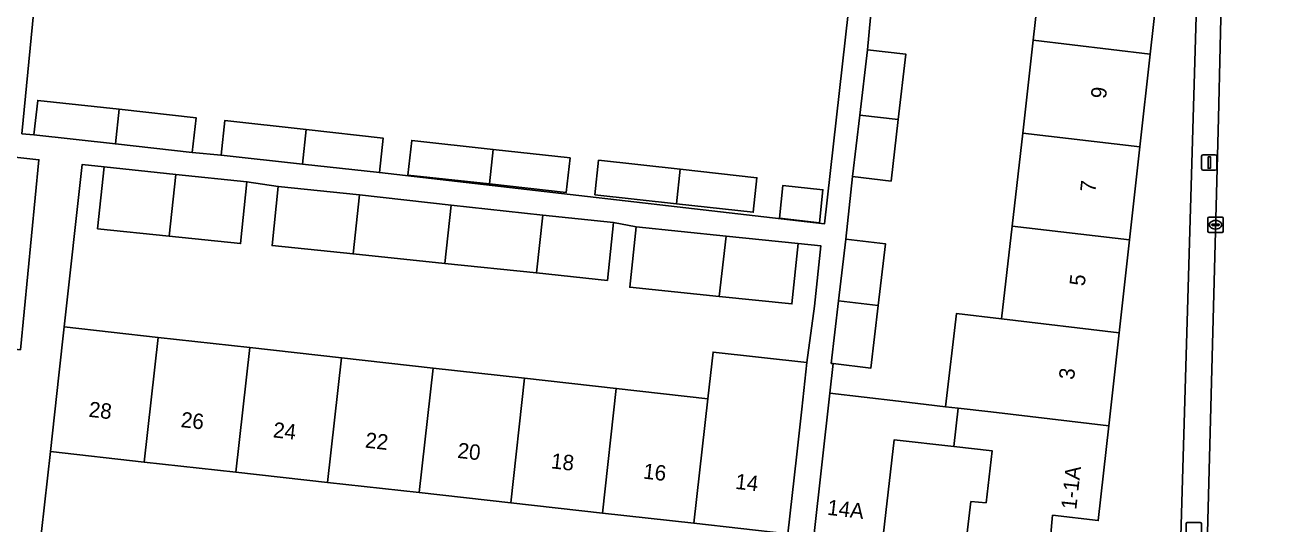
# Model space of a CAD drawing. Extents: x 162026 to 163502, y 387295 to 388169.
# Drawn here: x 162750.7 to 162832.9, y 387939.6 to 387972 of the extents above; entities that cross this region are included whole.
import ezdxf

# ---------------------------------------------------------------- set-up
doc = ezdxf.new("R2010")
doc.units = 0
for name, color, linetype in [('IMGEO_Brandkraan', 7, 'Continuous'), ('IMGEO_Erf', 7, 'Continuous'), ('IMGEO_Kolk', 7, 'Continuous'), ('IMGEO_Lichtmast', 7, 'Continuous'), ('IMGEO_Pand', 7, 'Continuous'), ('IMGEO_Pand_nummerreeks', 7, 'Continuous'), ('IMGEO_Rijbaan_lokaal_open', 7, 'Continuous'), ('IMGEO_Voetpad_open', 7, 'Continuous')]:
    doc.layers.add(name, color=color, linetype=linetype)

msp = doc.modelspace()

# ---------------------------------------------------------------- linework, layer by layer
at = {"layer": 'IMGEO_Brandkraan'}
for p, q in [((162826.146, 387938.76), (162826.146, 387939.612)), ((162826.221, 387939.686), (162827.073, 387939.686)), ((162827.147, 387939.612), (162827.147, 387938.76))]:
    msp.add_line(p, q, dxfattribs=at)
for points in [[(162826.146, 387938.76), (162826.146, 387939.612)], [(162826.221, 387939.686), (162827.073, 387939.686)], [(162827.147, 387939.612), (162827.147, 387938.76)]]:
    msp.add_lwpolyline(points, dxfattribs=at)
for centre, start, end in [((162826.223, 387939.61), 91.55205, 178.44795), ((162826.223, 387939.61), 91.55205, 178.44795), ((162827.071, 387939.61), 1.55205, 88.44795), ((162827.071, 387939.61), 1.55205, 88.44795)]:
    msp.add_arc(centre, 0.0765, start, end, dxfattribs=at)
at = {"layer": 'IMGEO_Erf'}
for points in [[(162804.181, 387972.767), (162794.443, 387973.799), (162788.368, 387974.442), (162782.293, 387975.086), (162776.218, 387975.73), (162775.936, 387973.084), (162769.862, 387973.731), (162770.143, 387976.373), (162764.068, 387977.017), (162757.993, 387977.661), (162751.772, 387978.32), (162750.476, 387964.948), (162751.256, 387964.872), (162751.503, 387967.118), (162756.794, 387966.535), (162761.794, 387965.984), (162761.547, 387963.737), (162763.418, 387963.554), (162763.665, 387965.8), (162768.954, 387965.217), (162773.956, 387964.666), (162773.709, 387962.419), (162802.644, 387959.086)], [(162751.58, 387963.255), (162679.75, 387971.22), (162679.179, 387966.073), (162677.505, 387965.343), (162677.088, 387965.396), (162676.846, 387963.188), (162681.041, 387962.727), (162685.006, 387962.292), (162684.551, 387958.146), (162684.653, 387958.135), (162686.232, 387957.962), (162690.521, 387957.491), (162696.492, 387956.835), (162702.463, 387956.18), (162708.435, 387955.524), (162714.406, 387954.869), (162720.377, 387954.213), (162726.348, 387953.558), (162732.319, 387952.902), (162738.291, 387952.246), (162738.602, 387955.083), (162744.573, 387954.428), (162744.262, 387951.591), (162750.383, 387950.919)], [(162786.106, 387963.379), (162785.859, 387961.132), (162780.865, 387961.683), (162775.568, 387962.267), (162775.815, 387964.513), (162781.104, 387963.93)], [(162790.395, 387958.908), (162788.927, 387959.171), (162788.536, 387955.421), (162783.918, 387955.901), (162777.959, 387956.52), (162771.999, 387957.139), (162766.742, 387957.685), (162767.142, 387961.525), (162765.106, 387961.824), (162764.688, 387957.811), (162760.043, 387958.294), (162755.398, 387958.777), (162755.815, 387962.79), (162754.391, 387962.944), (162753.227, 387952.394), (162759.333, 387951.714), (162765.288, 387951.051), (162771.244, 387950.388), (162777.199, 387949.725), (162783.154, 387949.061), (162789.109, 387948.398), (162795.064, 387947.735), (162795.402, 387950.764), (162801.501, 387950.085), (162801.998, 387953.736), (162802.405, 387957.667), (162800.937, 387957.819), (162800.531, 387953.888), (162795.806, 387954.376), (162789.988, 387954.977)], [(162798.256, 387962.092), (162798.009, 387959.845), (162793.017, 387960.395), (162787.718, 387960.98), (162787.965, 387963.226), (162793.256, 387962.643)], [(162799.712, 387959.455), (162799.947, 387961.594), (162802.547, 387961.308), (162802.312, 387959.169)], [(162794.16, 387939.639), (162788.205, 387940.303), (162782.25, 387940.966), (162776.295, 387941.629), (162770.339, 387942.292), (162764.384, 387942.955), (162758.429, 387943.618), (162752.325, 387944.298), (162751.55, 387937.366), (162752.817, 387937.224), (162799.982, 387936.032), (162800.262, 387938.96)]]:
    msp.add_lwpolyline(points, close=True, dxfattribs=at)
for points in [[(162816.213, 387971.028), (162816.912, 387977.179), (162824.513, 387976.315), (162823.823, 387970.128), (162823.149, 387964.089), (162822.475, 387958.048), (162821.801, 387952.01), (162821.127, 387945.969), (162820.44, 387939.811), (162817.47, 387940.157), (162817.175, 387937.034)], [(162805.839, 387974.622), (162805.437, 387970.407), (162807.938, 387970.113), (162807.44, 387965.875), (162806.971, 387961.877), (162804.47, 387962.17), (162804.035, 387958.088), (162806.611, 387957.786), (162806.142, 387953.792), (162805.665, 387949.726), (162803.202, 387950.015), (162803.002, 387948.084), (162807.463, 387947.566), (162810.51, 387947.214), (162811.225, 387953.26), (162814.153, 387952.914), (162814.84, 387958.951), (162815.526, 387964.99), (162816.213, 387971.028)], [(162825.775, 387938.068), (162826.871, 387974.798)], [(162811.597, 387936.271), (162812.161, 387941.047), (162813.15, 387940.969), (162813.539, 387944.349), (162811.045, 387944.632), (162807.177, 387945.071), (162806.396, 387938.261)]]:
    msp.add_lwpolyline(points, dxfattribs=at)
at = {"layer": 'IMGEO_Kolk'}
for p, q in [((162827.564, 387958.608), (162827.564, 387959.46)), ((162827.639, 387959.534), (162828.491, 387959.534)), ((162827.823, 387959.028), (162827.823, 387959.04)), ((162828.261, 387958.991), (162827.863, 387958.991)), ((162827.866, 387959.077), (162828.264, 387959.077)), ((162828.052, 387959.314), (162828.077, 387959.314)), ((162828.307, 387959.04), (162828.307, 387959.028)), ((162828.565, 387959.46), (162828.565, 387958.608)), ((162828.491, 387958.534), (162827.639, 387958.534)), ((162828.075, 387958.754), (162828.05, 387958.754))]:
    msp.add_line(p, q, dxfattribs=at)
for points in [[(162827.564, 387958.608), (162827.564, 387959.46)], [(162827.639, 387959.534), (162828.491, 387959.534)], [(162828.565, 387959.46), (162828.565, 387958.608)], [(162828.491, 387958.534), (162827.639, 387958.534)]]:
    msp.add_lwpolyline(points, dxfattribs=at)
for centre, radius, start, end in [((162827.641, 387959.458), 0.0765, 91.55205, 178.44795), ((162827.641, 387959.458), 0.0765, 91.55205, 178.44795), ((162827.863, 387959.037), 0.0403, 85.87752, 175.75265), ((162827.86, 387959.027), 0.0366, 178.93798, 274.71019), ((162828.264, 387959.034), 0.043, 264.86636, 352.45326), ((162828.268, 387959.039), 0.0386, 1.73085, 96.63898), ((162828.489, 387959.458), 0.0765, 1.55205, 88.44795), ((162828.489, 387959.458), 0.0765, 1.55205, 88.44795), ((162827.641, 387958.61), 0.0765, 181.55205, 268.44795), ((162827.641, 387958.61), 0.0765, 181.55205, 268.44795), ((162828.489, 387958.61), 0.0765, 271.55205, 358.44795), ((162828.489, 387958.61), 0.0765, 271.55205, 358.44795)]:
    msp.add_arc(centre, radius, start, end, dxfattribs=at)
for centre, major_axis, ratio, start_param, end_param in [((162828.051, 387959.034), (-0.387, 0.002), 0.722429, 4.712389, 7.853982), ((162828.076, 387959.034), (-0.39, 0.002), 0.717154, 1.570796, 4.712389)]:
    msp.add_ellipse(centre, major_axis=major_axis, ratio=ratio, start_param=start_param, end_param=end_param, dxfattribs=at)
at = {"layer": 'IMGEO_Lichtmast'}
for p, q in [((162827.157, 387962.683), (162827.157, 387963.483)), ((162827.157, 387963.483), (162827.157, 387962.683)), ((162827.257, 387963.583), (162828.047, 387963.583)), ((162828.047, 387963.583), (162827.257, 387963.583)), ((162828.147, 387963.483), (162828.147, 387962.683)), ((162828.147, 387962.683), (162828.147, 387963.483)), ((162828.047, 387962.583), (162827.257, 387962.583)), ((162827.257, 387962.583), (162828.047, 387962.583))]:
    msp.add_line(p, q, dxfattribs=at)
msp.add_lwpolyline([(162827.577, 387963.458), (162827.727, 387963.458), (162827.727, 387962.708), (162827.577, 387962.708), (162827.577, 387963.458)], dxfattribs=at)
for centre, start, end in [((162827.257, 387963.483), 90, 180), ((162827.257, 387963.483), 90, 180), ((162828.047, 387963.483), 0, 90), ((162828.047, 387963.483), 360, 90), ((162827.257, 387962.683), 180, 270), ((162827.257, 387962.683), 180, 270), ((162828.047, 387962.683), 270, 0), ((162828.047, 387962.683), 270, 0)]:
    msp.add_arc(centre, 0.1, start, end, dxfattribs=at)
at = {"layer": 'IMGEO_Pand'}
for points in [[(162824.513, 387976.315), (162816.912, 387977.179), (162816.213, 387971.028), (162823.823, 387970.128)], [(162805.437, 387970.407), (162804.938, 387966.16), (162807.44, 387965.875), (162807.938, 387970.113)], [(162823.823, 387970.128), (162816.213, 387971.028), (162815.526, 387964.99), (162823.149, 387964.089)], [(162751.503, 387967.118), (162751.256, 387964.872), (162756.556, 387964.287), (162756.794, 387966.535)], [(162761.547, 387963.737), (162761.794, 387965.984), (162756.794, 387966.535), (162756.556, 387964.287)], [(162807.44, 387965.875), (162804.938, 387966.16), (162804.47, 387962.17), (162806.971, 387961.877)], [(162763.665, 387965.8), (162763.418, 387963.554), (162768.715, 387962.97), (162768.954, 387965.217)], [(162773.709, 387962.419), (162773.956, 387964.666), (162768.954, 387965.217), (162768.715, 387962.97)], [(162775.815, 387964.513), (162775.568, 387962.267), (162780.865, 387961.683), (162781.104, 387963.93)], [(162823.149, 387964.089), (162815.526, 387964.99), (162814.84, 387958.951), (162822.475, 387958.048)], [(162785.859, 387961.132), (162786.106, 387963.379), (162781.104, 387963.93), (162780.865, 387961.683)], [(162787.965, 387963.226), (162787.718, 387960.98), (162793.017, 387960.395), (162793.256, 387962.643)], [(162760.49, 387962.304), (162755.815, 387962.79), (162755.398, 387958.777), (162760.043, 387958.294)], [(162760.043, 387958.294), (162764.688, 387957.811), (162765.106, 387961.824), (162760.49, 387962.304)], [(162798.009, 387959.845), (162798.256, 387962.092), (162793.256, 387962.643), (162793.017, 387960.395)], [(162772.427, 387960.975), (162767.142, 387961.525), (162766.742, 387957.685), (162771.999, 387957.139)], [(162799.712, 387959.455), (162802.312, 387959.169), (162802.547, 387961.308), (162799.947, 387961.594)], [(162778.382, 387960.312), (162772.427, 387960.975), (162771.999, 387957.139), (162777.959, 387956.52)], [(162784.336, 387959.648), (162778.382, 387960.312), (162777.959, 387956.52), (162783.918, 387955.901)], [(162788.927, 387959.171), (162784.336, 387959.648), (162783.918, 387955.901), (162788.536, 387955.421)], [(162790.395, 387958.908), (162789.988, 387954.977), (162795.806, 387954.376), (162796.244, 387958.304)], [(162814.153, 387952.914), (162821.801, 387952.01), (162822.475, 387958.048), (162814.84, 387958.951)], [(162800.937, 387957.819), (162796.244, 387958.304), (162795.806, 387954.376), (162800.531, 387953.888)], [(162804.035, 387958.088), (162803.565, 387954.085), (162806.142, 387953.792), (162806.611, 387957.786)], [(162806.142, 387953.792), (162803.565, 387954.085), (162803.089, 387950.028), (162803.202, 387950.015), (162805.665, 387949.726)], [(162821.801, 387952.01), (162814.153, 387952.914), (162811.225, 387953.26), (162810.51, 387947.214), (162811.338, 387947.116), (162813.467, 387946.875), (162821.127, 387945.969)], [(162759.333, 387951.714), (162753.227, 387952.394), (162752.879, 387949.268), (162752.325, 387944.298), (162758.429, 387943.618)], [(162758.429, 387943.618), (162764.384, 387942.955), (162765.288, 387951.051), (162759.333, 387951.714)], [(162764.384, 387942.955), (162770.339, 387942.292), (162771.244, 387950.388), (162765.288, 387951.051)], [(162800.816, 387943.93), (162801.164, 387947.056), (162801.501, 387950.085), (162795.402, 387950.764), (162795.064, 387947.735), (162794.16, 387939.639), (162800.262, 387938.96)], [(162777.199, 387949.725), (162771.244, 387950.388), (162770.339, 387942.292), (162776.295, 387941.629)], [(162776.295, 387941.629), (162782.25, 387940.966), (162783.154, 387949.061), (162777.199, 387949.725)], [(162782.25, 387940.966), (162788.205, 387940.303), (162789.109, 387948.398), (162783.154, 387949.061)], [(162795.064, 387947.735), (162789.109, 387948.398), (162788.205, 387940.303), (162794.16, 387939.639)], [(162807.177, 387945.071), (162811.045, 387944.632), (162811.338, 387947.116), (162810.51, 387947.214), (162807.463, 387947.566), (162803.002, 387948.084), (162801.951, 387938.783), (162806.396, 387938.261)], [(162821.127, 387945.969), (162813.467, 387946.875), (162811.338, 387947.116), (162811.045, 387944.632), (162813.539, 387944.349), (162813.15, 387940.969), (162812.161, 387941.047), (162811.597, 387936.271), (162815.702, 387935.832), (162817.175, 387937.034), (162817.47, 387940.157), (162820.44, 387939.811)]]:
    msp.add_lwpolyline(points, close=True, dxfattribs=at)
at = {"layer": 'IMGEO_Rijbaan_lokaal_open'}
msp.add_lwpolyline([(162828.475, 387975.26), (162828.249, 387965.958), (162827.514, 387938.187), (162827.471, 387935.166), (162834.917, 387934.887), (162835.099, 387942.81), (162835.243, 387949.087), (162836.496, 388000)], dxfattribs=at)
at = {"layer": 'IMGEO_Voetpad_open'}
for points in [[(162804.181, 387972.767), (162802.644, 387959.086), (162773.709, 387962.419), (162768.715, 387962.97), (162763.418, 387963.554), (162761.547, 387963.737), (162756.556, 387964.287), (162751.256, 387964.872), (162750.476, 387964.948), (162751.772, 387978.32)], [(162827.514, 387938.187), (162828.249, 387965.958), (162828.475, 387975.26)], [(162801.951, 387938.783), (162803.002, 387948.084), (162803.202, 387950.015), (162803.089, 387950.028), (162803.565, 387954.085), (162804.035, 387958.088), (162804.47, 387962.17), (162804.938, 387966.16), (162805.437, 387970.407), (162805.839, 387974.622)], [(162826.871, 387974.798), (162825.775, 387938.068), (162825.769, 387937.948), (162825.74, 387937.708), (162825.69, 387937.472), (162825.619, 387937.241), (162825.528, 387937.018), (162825.417, 387936.803), (162825.287, 387936.599), (162825.14, 387936.408), (162824.976, 387936.231), (162824.797, 387936.069), (162824.604, 387935.923), (162824.399, 387935.796), (162824.184, 387935.687), (162823.959, 387935.598), (162823.728, 387935.529), (162823.491, 387935.481), (162823.251, 387935.455), (162823.01, 387935.45), (162827.471, 387935.166), (162827.514, 387938.187)], [(162679.75, 387971.22), (162751.58, 387963.255), (162750.383, 387950.919)], [(162751.55, 387937.366), (162752.325, 387944.298), (162752.879, 387949.268), (162753.227, 387952.394), (162754.391, 387962.944), (162755.815, 387962.79), (162760.49, 387962.304), (162765.106, 387961.824), (162767.142, 387961.525), (162772.427, 387960.975), (162778.382, 387960.312), (162784.336, 387959.648), (162788.927, 387959.171), (162790.395, 387958.908), (162796.244, 387958.304), (162800.937, 387957.819), (162802.405, 387957.667), (162801.998, 387953.736), (162801.501, 387950.085), (162801.164, 387947.056), (162800.816, 387943.93), (162800.262, 387938.96)]]:
    msp.add_lwpolyline(points, dxfattribs=at)

# ---------------------------------------------------------------- texts
at = {"layer": 'IMGEO_Pand_nummerreeks'}
for s, rotation, p in [('9', 83.51179, (162820.94, 387967.194)), ('7', 83.51179, (162820.248, 387961.107)), ('5', 83.51179, (162819.555, 387955.019)), ('3', 83.51433, (162818.863, 387948.931)), ('28', 353.64603, (162754.782, 387946.561)), ('26', 353.64603, (162760.771, 387945.893)), ('24', 353.64603, (162766.763, 387945.226)), ('22', 353.64603, (162772.752, 387944.56)), ('20', 353.64603, (162778.751, 387943.892)), ('18', 353.64603, (162784.833, 387943.214)), ('16', 353.64603, (162790.822, 387942.547)), ('1-1A', 83.63465, (162819.007, 387940.494)), ('14', 353.6459, (162796.813, 387941.879)), ('14A', 353.30212, (162802.784, 387940.195))]:
    msp.add_text(s, height=1, rotation=rotation, dxfattribs=at).set_placement(p)

doc.saveas('drawing.dxf')
